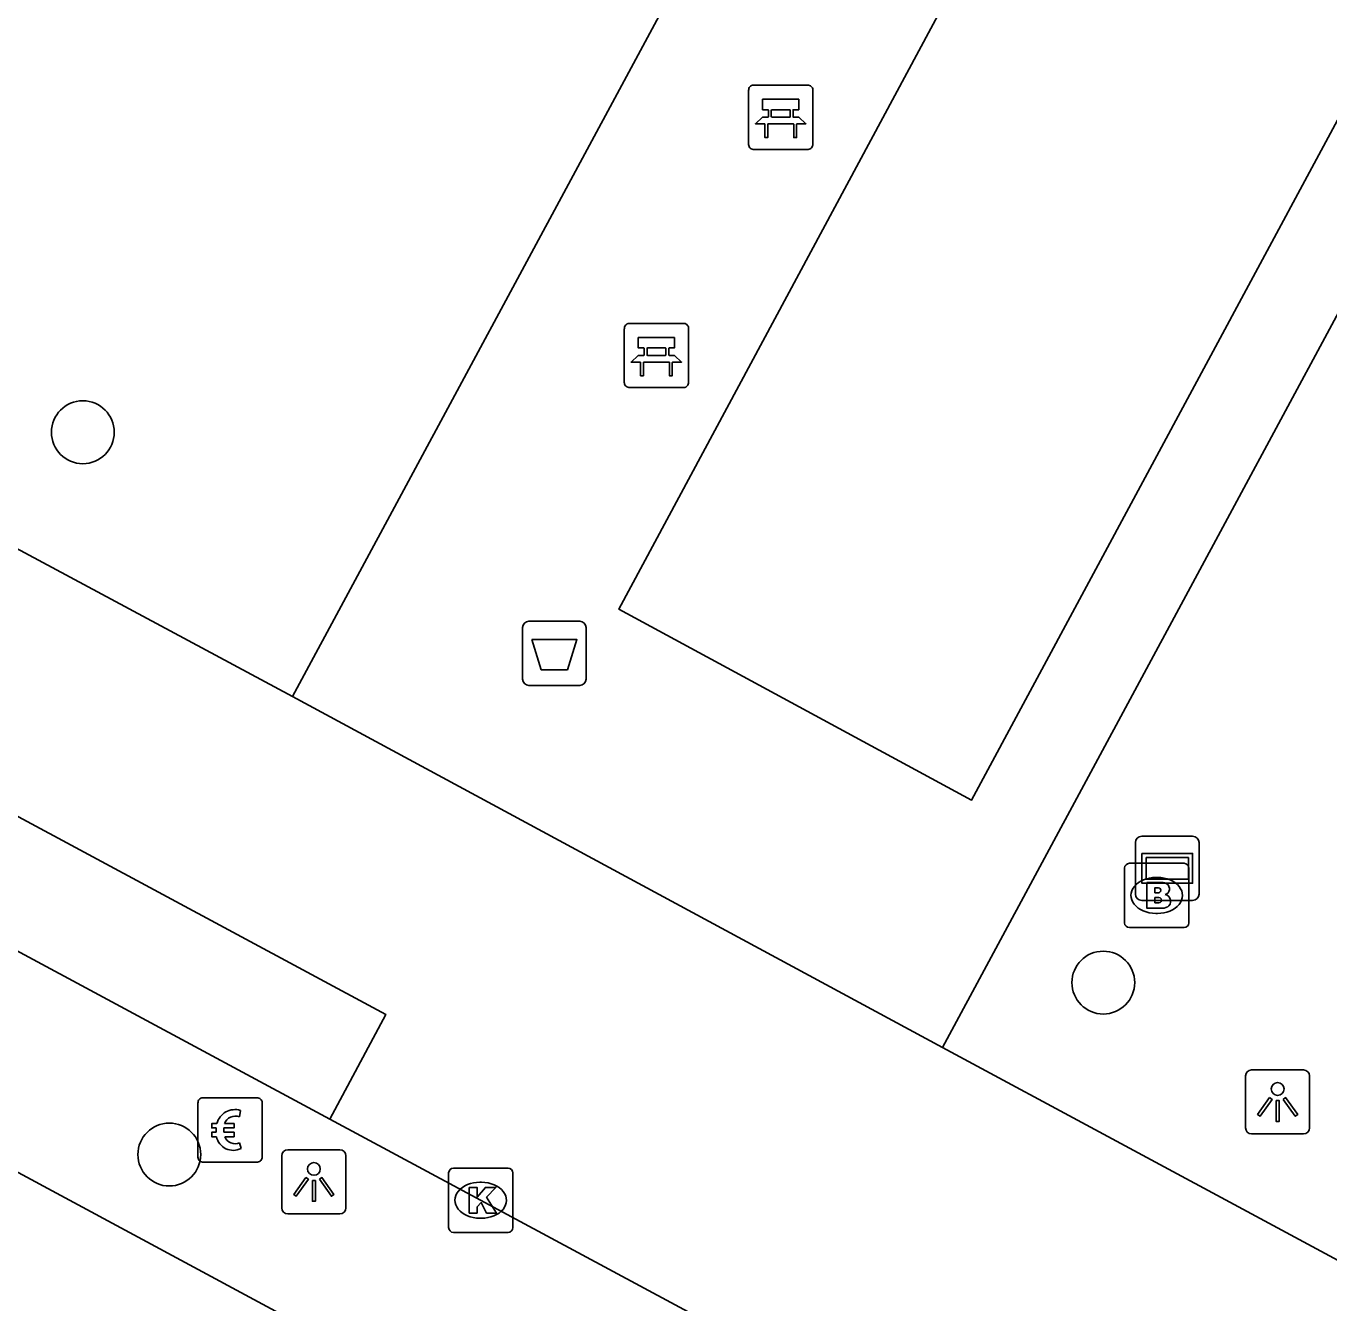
# Model space of a CAD drawing. Extents: x 159489 to 160304, y 383826 to 384530.
# Drawn here: x 159628.82 to 159649.1, y 384254.79 to 384274.66 of the extents above; entities that cross this region are included whole.
import ezdxf

# ---------------------------------------------------------------- set-up
doc = ezdxf.new("R2010")
doc.units = 0
for name, color, linetype in [('IMGEO_Afvalbak', 7, 'Continuous'), ('IMGEO_Bank', 7, 'Continuous'), ('IMGEO_Betaalautomaat', 7, 'Continuous'), ('IMGEO_Boom', 7, 'Continuous'), ('IMGEO_Brandkraan', 7, 'Continuous'), ('IMGEO_Kolk', 7, 'Continuous'), ('IMGEO_Lichtpunt', 7, 'Continuous'), ('IMGEO_Pand_overbouw', 7, 'Continuous'), ('IMGEO_Rijbaan_lokaal_gesloten', 7, 'Continuous'), ('IMGEO_Verklikker', 7, 'Continuous'), ('IMGEO_Voetgangersgebied_gesloten', 7, 'Continuous'), ('IMGEO_Voetpad_open', 7, 'Continuous')]:
    doc.layers.add(name, color=color, linetype=linetype)

msp = doc.modelspace()

# ---------------------------------------------------------------- linework, layer by layer
at = {"layer": 'IMGEO_Afvalbak'}
for p, q in [((159636.645, 384265.399), (159637.435, 384265.399)), ((159637.435, 384265.399), (159636.645, 384265.399)), ((159636.545, 384264.499), (159636.545, 384265.299)), ((159636.545, 384265.299), (159636.545, 384264.499)), ((159637.535, 384265.299), (159637.535, 384264.499)), ((159637.535, 384264.499), (159637.535, 384265.299)), ((159637.435, 384264.399), (159636.645, 384264.399)), ((159636.645, 384264.399), (159637.435, 384264.399))]:
    msp.add_line(p, q, dxfattribs=at)
msp.add_lwpolyline([(159636.688, 384265.113), (159637.392, 384265.113), (159637.243, 384264.643), (159636.837, 384264.643), (159636.688, 384265.113)], dxfattribs=at)
for centre, start, end in [((159636.645, 384265.299), 90, 180), ((159636.645, 384265.299), 90, 180), ((159637.435, 384265.299), 0, 90), ((159637.435, 384265.299), 360, 90), ((159636.645, 384264.499), 180, 270), ((159636.645, 384264.499), 180, 270), ((159637.435, 384264.499), 270, 0), ((159637.435, 384264.499), 270, 0)]:
    msp.add_arc(centre, 0.1, start, end, dxfattribs=at)
at = {"layer": 'IMGEO_Bank'}
for p, q in [((159640.065, 384272.816), (159640.065, 384273.657)), ((159640.065, 384273.657), (159640.065, 384272.816)), ((159640.14, 384273.741), (159640.981, 384273.741)), ((159640.981, 384273.741), (159640.14, 384273.741)), ((159641.065, 384273.666), (159641.065, 384272.825)), ((159641.065, 384272.825), (159641.065, 384273.666)), ((159640.374, 384273.247), (159640.374, 384273.353)), ((159640.418, 384273.353), (159640.418, 384273.247)), ((159640.706, 384273.359), (159640.424, 384273.359)), ((159640.424, 384273.241), (159640.706, 384273.241)), ((159640.712, 384273.247), (159640.712, 384273.353)), ((159640.756, 384273.353), (159640.756, 384273.247)), ((159640.762, 384273.139), (159640.369, 384273.139)), ((159640.99, 384272.741), (159640.149, 384272.741)), ((159640.149, 384272.741), (159640.99, 384272.741)), ((159638.205, 384270.034), (159639.046, 384270.034)), ((159639.046, 384270.034), (159638.205, 384270.034)), ((159638.13, 384269.109), (159638.13, 384269.95)), ((159638.13, 384269.95), (159638.13, 384269.109)), ((159639.13, 384269.959), (159639.13, 384269.118)), ((159639.13, 384269.118), (159639.13, 384269.959)), ((159638.439, 384269.54), (159638.439, 384269.646)), ((159638.483, 384269.646), (159638.483, 384269.54)), ((159638.771, 384269.652), (159638.489, 384269.652)), ((159638.777, 384269.54), (159638.777, 384269.646)), ((159638.821, 384269.646), (159638.821, 384269.54)), ((159638.827, 384269.432), (159638.434, 384269.432)), ((159638.489, 384269.534), (159638.771, 384269.534)), ((159639.055, 384269.034), (159638.214, 384269.034)), ((159638.214, 384269.034), (159639.055, 384269.034))]:
    msp.add_line(p, q, dxfattribs=at)
for points in [[(159640.368, 384273.359), (159640.282, 384273.359), (159640.282, 384273.52), (159640.845, 384273.52), (159640.845, 384273.359), (159640.762, 384273.359)], [(159640.312, 384273.139), (159640.17, 384273.139), (159640.282, 384273.241), (159640.368, 384273.241)], [(159640.762, 384273.241), (159640.845, 384273.241), (159640.957, 384273.139), (159640.818, 384273.139)], [(159640.362, 384273.132), (159640.362, 384272.925), (159640.319, 384272.925), (159640.319, 384273.132)], [(159640.812, 384273.132), (159640.812, 384272.925), (159640.768, 384272.925), (159640.768, 384273.132)], [(159638.433, 384269.652), (159638.347, 384269.652), (159638.347, 384269.813), (159638.91, 384269.813), (159638.91, 384269.652), (159638.827, 384269.652)], [(159638.377, 384269.432), (159638.235, 384269.432), (159638.347, 384269.534), (159638.433, 384269.534)], [(159638.427, 384269.425), (159638.427, 384269.218), (159638.384, 384269.218), (159638.384, 384269.425)], [(159638.827, 384269.534), (159638.91, 384269.534), (159639.022, 384269.432), (159638.883, 384269.432)], [(159638.877, 384269.425), (159638.877, 384269.218), (159638.833, 384269.218), (159638.833, 384269.425)]]:
    msp.add_lwpolyline(points, dxfattribs=at)
for centre, radius, start, end in [((159640.143, 384273.663), 0.0779, 92.4484, 184.2845), ((159640.143, 384273.663), 0.0779, 92.4484, 184.2845), ((159640.987, 384273.663), 0.0779, 2.4484, 94.2845), ((159640.987, 384273.663), 0.0779, 2.4484, 94.2845), ((159640.367, 384273.352), 0.00671, 2.8957, 87.1043), ((159640.367, 384273.248), 0.00671, 272.8957, 357.1043), ((159640.424, 384273.352), 0.00671, 92.8957, 177.1043), ((159640.424, 384273.248), 0.00671, 182.8957, 267.1043), ((159640.706, 384273.352), 0.00671, 2.8957, 87.1043), ((159640.706, 384273.248), 0.00671, 272.8957, 357.1043), ((159640.763, 384273.352), 0.00671, 92.8957, 177.1043), ((159640.763, 384273.248), 0.00671, 182.8957, 267.1043), ((159640.312, 384273.132), 0.00671, 2.8957, 87.1043), ((159640.369, 384273.132), 0.00671, 92.8957, 177.1043), ((159640.761, 384273.132), 0.00671, 2.8957, 87.1043), ((159640.818, 384273.132), 0.00671, 92.8957, 177.1043), ((159640.143, 384272.819), 0.0779, 182.4484, 274.2845), ((159640.143, 384272.819), 0.0779, 182.4484, 274.2845), ((159640.987, 384272.819), 0.0779, 272.4484, 4.2845), ((159640.987, 384272.819), 0.0779, 272.4484, 4.2845), ((159638.208, 384269.956), 0.0779, 92.4484, 184.2845), ((159638.208, 384269.956), 0.0779, 92.4484, 184.2845), ((159639.052, 384269.956), 0.0779, 2.4484, 94.2845), ((159639.052, 384269.956), 0.0779, 2.4484, 94.2845), ((159638.432, 384269.645), 0.00671, 2.8957, 87.1043), ((159638.489, 384269.645), 0.00671, 92.8957, 177.1043), ((159638.771, 384269.645), 0.00671, 2.8957, 87.1043), ((159638.828, 384269.645), 0.00671, 92.8957, 177.1043), ((159638.377, 384269.425), 0.00671, 2.8957, 87.1043), ((159638.434, 384269.425), 0.00671, 92.8957, 177.1043), ((159638.432, 384269.541), 0.00671, 272.8957, 357.1043), ((159638.489, 384269.541), 0.00671, 182.8957, 267.1043), ((159638.771, 384269.541), 0.00671, 272.8957, 357.1043), ((159638.828, 384269.541), 0.00671, 182.8957, 267.1043), ((159638.826, 384269.425), 0.00671, 2.8957, 87.1043), ((159638.883, 384269.425), 0.00671, 92.8957, 177.1043), ((159638.208, 384269.112), 0.0779, 182.4484, 274.2845), ((159638.208, 384269.112), 0.0779, 182.4484, 274.2845), ((159639.052, 384269.112), 0.0779, 272.4484, 4.2845), ((159639.052, 384269.112), 0.0779, 272.4484, 4.2845)]:
    msp.add_arc(centre, radius, start, end, dxfattribs=at)
at = {"layer": 'IMGEO_Betaalautomaat'}
for p, q in [((159631.493, 384257.057), (159631.493, 384257.898)), ((159631.493, 384257.898), (159631.493, 384257.057)), ((159631.568, 384257.981), (159632.409, 384257.981)), ((159632.409, 384257.981), (159631.568, 384257.981)), ((159632.492, 384257.907), (159632.492, 384257.066)), ((159632.492, 384257.066), (159632.492, 384257.907)), ((159632.155, 384257.786), (159632.138, 384257.686)), ((159631.776, 384257.445), (159631.776, 384257.513)), ((159631.897, 384257.513), (159631.897, 384257.445)), ((159632.142, 384257.28), (159632.164, 384257.193)), ((159632.418, 384256.982), (159631.577, 384256.982)), ((159631.577, 384256.982), (159632.418, 384256.982))]:
    msp.add_line(p, q, dxfattribs=at)
for points in [[(159631.776, 384257.513), (159631.707, 384257.513), (159631.707, 384257.582), (159631.786, 384257.582)], [(159631.781, 384257.376), (159631.707, 384257.376), (159631.707, 384257.445), (159631.776, 384257.445)], [(159631.908, 384257.582), (159632.055, 384257.582), (159632.055, 384257.513), (159631.897, 384257.513)], [(159631.897, 384257.445), (159632.055, 384257.445), (159632.055, 384257.376), (159631.911, 384257.376)]]:
    msp.add_lwpolyline(points, dxfattribs=at)
for centre, radius, start, end in [((159631.571, 384257.904), 0.0779, 92.4484, 184.2845), ((159631.571, 384257.904), 0.0779, 92.4484, 184.2845), ((159632.415, 384257.904), 0.0779, 2.4484, 94.2845), ((159632.415, 384257.904), 0.0779, 2.4484, 94.2845), ((159632.069, 384257.506), 0.293, 73.014, 165.0139), ((159632.075, 384257.519), 0.179, 69.3236, 159.5683), ((159632.042, 384257.431), 0.267, 191.8096, 297.0389), ((159632.075, 384257.446), 0.179, 202.7625, 291.8693), ((159631.571, 384257.06), 0.0779, 182.4484, 274.2845), ((159631.571, 384257.06), 0.0779, 182.4484, 274.2845), ((159632.415, 384257.06), 0.0779, 272.4484, 4.2845), ((159632.415, 384257.06), 0.0779, 272.4484, 4.2845)]:
    msp.add_arc(centre, radius, start, end, dxfattribs=at)
at = {"layer": 'IMGEO_Boom'}
for centre in [(159629.7, 384268.339), (159645.586, 384259.775), (159631.047, 384257.099)]:
    msp.add_circle(centre, 0.489, dxfattribs=at)
at = {"layer": 'IMGEO_Brandkraan'}
for p, q in [((159645.917, 384260.705), (159645.917, 384261.557)), ((159645.992, 384261.631), (159646.844, 384261.631)), ((159646.918, 384261.557), (159646.918, 384260.705)), ((159646.405, 384261.411), (159646.43, 384261.411)), ((159646.428, 384260.851), (159646.403, 384260.851)), ((159646.844, 384260.631), (159645.992, 384260.631))]:
    msp.add_line(p, q, dxfattribs=at)
for points in [[(159645.917, 384260.705), (159645.917, 384261.557)], [(159645.992, 384261.631), (159646.844, 384261.631)], [(159646.918, 384261.557), (159646.918, 384260.705)], [(159646.265, 384261.331), (159646.265, 384260.931), (159646.478, 384260.931)], [(159646.496, 384261.331), (159646.265, 384261.331)], [(159646.444, 384261.25), (159646.39, 384261.25), (159646.39, 384261.174)], [(159646.39, 384261.174), (159646.443, 384261.174)], [(159646.452, 384261.098), (159646.39, 384261.098), (159646.39, 384261.017)], [(159646.39, 384261.017), (159646.452, 384261.017)], [(159646.844, 384260.631), (159645.992, 384260.631)]]:
    msp.add_lwpolyline(points, dxfattribs=at)
for centre, radius, start, end in [((159645.994, 384261.555), 0.0765, 91.552, 178.448), ((159645.994, 384261.555), 0.0765, 91.552, 178.448), ((159646.842, 384261.555), 0.0765, 1.552, 88.448), ((159646.842, 384261.555), 0.0765, 1.552, 88.448), ((159646.5, 384261.186), 0.145, 59.4692, 91.5367), ((159646.525, 384261.233), 0.0922, 285.5137, 58.1501), ((159646.445, 384261.212), 0.0379, 267.8285, 90.9355), ((159646.453, 384261.057), 0.0404, 269.8759, 90.5077), ((159646.53, 384261.041), 0.105, 301.3115, 78.989), ((159646.484, 384261.182), 0.251, 268.6676, 293.5347), ((159645.994, 384260.707), 0.0765, 181.552, 268.448), ((159645.994, 384260.707), 0.0765, 181.552, 268.448), ((159646.842, 384260.707), 0.0765, 271.552, 358.448), ((159646.842, 384260.707), 0.0765, 271.552, 358.448)]:
    msp.add_arc(centre, radius, start, end, dxfattribs=at)
for centre, major_axis, ratio, start_param, end_param in [((159646.404, 384261.131), (-0.387, 0.002), 0.722429, 4.712389, 7.853982), ((159646.429, 384261.131), (-0.39, 0.002), 0.717154, 1.570796, 4.712389)]:
    msp.add_ellipse(centre, major_axis=major_axis, ratio=ratio, start_param=start_param, end_param=end_param, dxfattribs=at)
at = {"layer": 'IMGEO_Kolk'}
for p, q in [((159635.394, 384255.962), (159635.394, 384256.814)), ((159635.469, 384256.888), (159636.321, 384256.888)), ((159636.395, 384256.814), (159636.395, 384255.962)), ((159635.882, 384256.668), (159635.907, 384256.668)), ((159635.905, 384256.108), (159635.88, 384256.108)), ((159636.321, 384255.888), (159635.469, 384255.888))]:
    msp.add_line(p, q, dxfattribs=at)
for points in [[(159635.394, 384255.962), (159635.394, 384256.814)], [(159635.469, 384256.888), (159636.321, 384256.888)], [(159636.395, 384256.814), (159636.395, 384255.962)], [(159635.715, 384256.588), (159635.838, 384256.588), (159635.838, 384256.437), (159635.968, 384256.588), (159636.132, 384256.588), (159635.986, 384256.437), (159636.139, 384256.188), (159635.987, 384256.188), (159635.902, 384256.352), (159635.838, 384256.285), (159635.838, 384256.188), (159635.715, 384256.188), (159635.715, 384256.588)], [(159636.321, 384255.888), (159635.469, 384255.888)]]:
    msp.add_lwpolyline(points, dxfattribs=at)
for centre, start, end in [((159635.471, 384256.812), 91.552, 178.448), ((159635.471, 384256.812), 91.552, 178.448), ((159636.319, 384256.812), 1.552, 88.448), ((159636.319, 384256.812), 1.552, 88.448), ((159635.471, 384255.964), 181.552, 268.448), ((159635.471, 384255.964), 181.552, 268.448), ((159636.319, 384255.964), 271.552, 358.448), ((159636.319, 384255.964), 271.552, 358.448)]:
    msp.add_arc(centre, 0.0765, start, end, dxfattribs=at)
for centre, major_axis, ratio, start_param, end_param in [((159635.881, 384256.388), (-0.387, 0.002), 0.722429, 4.712389, 7.853982), ((159635.906, 384256.388), (-0.39, 0.002), 0.717154, 1.570796, 4.712389)]:
    msp.add_ellipse(centre, major_axis=major_axis, ratio=ratio, start_param=start_param, end_param=end_param, dxfattribs=at)
at = {"layer": 'IMGEO_Lichtpunt'}
for p, q in [((159647.801, 384258.322), (159647.801, 384257.515)), ((159647.801, 384258.322), (159647.801, 384257.515)), ((159648.703, 384258.417), (159647.895, 384258.417)), ((159648.703, 384258.417), (159647.895, 384258.417)), ((159648.797, 384257.515), (159648.797, 384258.322)), ((159648.797, 384257.515), (159648.797, 384258.322)), ((159647.895, 384257.421), (159648.703, 384257.421)), ((159647.895, 384257.421), (159648.703, 384257.421)), ((159632.798, 384257.078), (159632.798, 384256.271)), ((159632.798, 384257.078), (159632.798, 384256.271)), ((159633.7, 384257.173), (159632.892, 384257.173)), ((159633.7, 384257.173), (159632.892, 384257.173)), ((159633.794, 384256.271), (159633.794, 384257.078)), ((159633.794, 384256.271), (159633.794, 384257.078)), ((159632.892, 384256.177), (159633.7, 384256.177)), ((159632.892, 384256.177), (159633.7, 384256.177))]:
    msp.add_line(p, q, dxfattribs=at)
for points in [[(159648.175, 384257.986), (159648.214, 384257.958), (159648.026, 384257.696), (159647.988, 384257.723), (159648.175, 384257.986)], [(159648.277, 384257.938), (159648.324, 384257.938), (159648.324, 384257.616), (159648.277, 384257.616), (159648.277, 384257.938)], [(159648.387, 384257.958), (159648.425, 384257.985), (159648.612, 384257.723), (159648.573, 384257.695), (159648.387, 384257.958)], [(159633.172, 384256.742), (159633.211, 384256.714), (159633.023, 384256.452), (159632.985, 384256.479), (159633.172, 384256.742)], [(159633.274, 384256.694), (159633.321, 384256.694), (159633.321, 384256.372), (159633.274, 384256.372), (159633.274, 384256.694)], [(159633.384, 384256.714), (159633.422, 384256.741), (159633.609, 384256.479), (159633.57, 384256.451), (159633.384, 384256.714)]]:
    msp.add_lwpolyline(points, dxfattribs=at)
for centre in [(159648.3, 384258.12), (159633.297, 384256.876)]:
    msp.add_circle(centre, 0.0994, dxfattribs=at)
for centre, start, end in [((159647.895, 384258.322), 90, 180), ((159647.895, 384258.322), 90, 180), ((159648.703, 384258.322), 0, 90), ((159648.703, 384258.322), 0, 90), ((159647.895, 384257.515), 180, 270), ((159647.895, 384257.515), 180, 270), ((159648.703, 384257.515), 270, 0), ((159648.703, 384257.515), 270, 360), ((159632.892, 384257.078), 90, 180), ((159632.892, 384257.078), 90, 180), ((159633.7, 384257.078), 0, 90), ((159633.7, 384257.078), 0, 90), ((159632.892, 384256.271), 180, 270), ((159632.892, 384256.271), 180, 270), ((159633.7, 384256.271), 270, 0), ((159633.7, 384256.271), 270, 360)]:
    msp.add_arc(centre, 0.0946, start, end, dxfattribs=at)
at = {"layer": 'IMGEO_Pand_overbouw'}
msp.add_lwpolyline([(159621.346, 384257.26), (159646.05, 384243.709), (159647.644, 384246.614), (159622.814, 384259.985)], close=True, dxfattribs=at)
at = {"layer": 'IMGEO_Rijbaan_lokaal_gesloten'}
for points in [[(159632.963, 384264.225), (159584.718, 384290.116)], [(159610.125, 384270.247), (159610.999, 384271.873), (159634.42, 384259.278), (159633.545, 384257.652)], [(159632.963, 384264.225), (159643.082, 384258.763)], [(159643.082, 384258.763), (159687.782, 384234.713)], [(159633.545, 384257.652), (159643.266, 384252.424)]]:
    msp.add_lwpolyline(points, dxfattribs=at)
at = {"layer": 'IMGEO_Verklikker'}
for p, q in [((159646.086, 384261.153), (159646.086, 384261.953)), ((159646.086, 384261.953), (159646.086, 384261.153)), ((159646.186, 384262.053), (159646.976, 384262.053)), ((159646.976, 384262.053), (159646.186, 384262.053)), ((159647.076, 384261.953), (159647.076, 384261.153)), ((159647.076, 384261.153), (159647.076, 384261.953)), ((159646.976, 384261.053), (159646.186, 384261.053)), ((159646.186, 384261.053), (159646.976, 384261.053))]:
    msp.add_line(p, q, dxfattribs=at)
for points in [[(159646.187, 384261.785), (159646.975, 384261.785), (159646.975, 384261.321), (159646.187, 384261.321), (159646.187, 384261.785)], [(159646.252, 384261.72), (159646.252, 384261.386), (159646.91, 384261.386), (159646.91, 384261.72), (159646.252, 384261.72)]]:
    msp.add_lwpolyline(points, dxfattribs=at)
for centre, start, end in [((159646.186, 384261.953), 90, 180), ((159646.186, 384261.953), 90, 180), ((159646.976, 384261.953), 0, 90), ((159646.976, 384261.953), 360, 90), ((159646.186, 384261.153), 180, 270), ((159646.186, 384261.153), 180, 270), ((159646.976, 384261.153), 270, 0), ((159646.976, 384261.153), 270, 0)]:
    msp.add_arc(centre, 0.1, start, end, dxfattribs=at)
at = {"layer": 'IMGEO_Voetgangersgebied_gesloten'}
for points in [[(159653.4, 384280.938), (159643.537, 384262.615), (159638.047, 384265.586), (159647.908, 384283.942), (159653.4, 384280.938)], [(159643.082, 384258.763), (159653.655, 384278.383)], [(159639.103, 384275.624), (159632.963, 384264.225)]]:
    msp.add_lwpolyline(points, dxfattribs=at)
at = {"layer": 'IMGEO_Voetpad_open'}
msp.add_lwpolyline([(159610.125, 384270.247), (159633.545, 384257.652)], dxfattribs=at)

doc.saveas('drawing.dxf')
